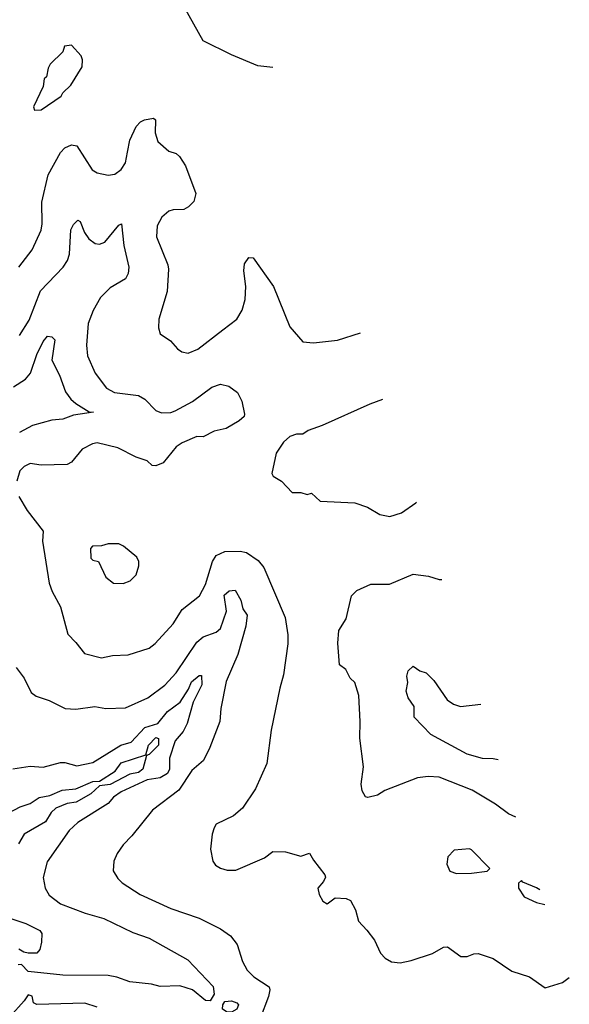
# Model space of a CAD drawing. Extents: x 1173029 to 1307123, y 522559 to 678521.
# Tile 599 of 623: x 1264046 to 1266587, y 620998 to 625548. Entities that reach past the tile are written whole.
import ezdxf

# ---------------------------------------------------------------- set-up
doc = ezdxf.new("R2010")
doc.units = 0

msp = doc.modelspace()

# ---------------------------------------------------------------- linework, layer by layer
at = {"layer": '0CON10XD'}
for points in [[(1265215.8, 625326.9), (1265147.5, 625335), (1265025, 625385.8), (1264895, 625450.9), (1264757.2, 625697.2), (1264682.2, 625775), (1264657.5, 625825), (1264656.2, 625855), (1264676.7, 625905), (1264686, 625914), (1264735, 625935.8), (1264815, 625918), (1264836.8, 625906.8), (1264856.8, 625886.8), (1264888.2, 625818.2), (1264915, 625800.6), (1264965, 625793.3), (1265025, 625775.4), (1265065, 625781.8)], [(1264115, 625130), (1264145, 625132.5), (1264237.5, 625195), (1264245, 625210), (1264282.5, 625245), (1264335, 625330), (1264337, 625363), (1264330.7, 625380.7), (1264285, 625430), (1264253.6, 625426.4), (1264245, 625400), (1264187, 625343), (1264177.5, 625325), (1264170, 625285), (1264160, 625275), (1264155, 625240), (1264110, 625145), (1264115, 625130)], [(1264042.5, 624405), (1264103.1, 624485), (1264145, 624576.2), (1264150, 624605), (1264149.1, 624705), (1264177.9, 624832.1), (1264235, 624934.3), (1264255, 624956.5), (1264285, 624970), (1264310, 624965), (1264381.2, 624855), (1264405, 624841.2), (1264455, 624829.2), (1264486.7, 624835), (1264515, 624856.2), (1264535, 624886.7), (1264544.6, 624935.4), (1264555, 624991.2), (1264585, 625054), (1264605, 625076.2), (1264622.5, 625085), (1264665, 625093.3), (1264673.3, 625085), (1264671.9, 625025), (1264684.3, 624985), (1264735, 624941.4), (1264770, 624930), (1264785, 624916.7), (1264812.6, 624872.6), (1264860.6, 624745), (1264851.2, 624708.8), (1264826.6, 624683.4), (1264805, 624671.1), (1264755, 624669.5), (1264735, 624662.9), (1264702.5, 624635), (1264681.1, 624595), (1264678.6, 624545), (1264731.5, 624415), (1264734.5, 624395), (1264727.3, 624292.7), (1264688.6, 624165), (1264687.5, 624125), (1264695.8, 624095.8), (1264744, 624064), (1264775, 624026.7), (1264795, 624014), (1264825, 624006.7), (1264870, 624025), (1264985, 624114.3), (1265050, 624165), (1265074.4, 624205.6), (1265088.1, 624255), (1265092, 624315), (1265082.7, 624387.3), (1265085, 624420), (1265105, 624450), (1265125, 624447.5), (1265218.6, 624315), (1265295, 624128.8), (1265355, 624060), (1265405, 624054.4), (1265515, 624067.3), (1265621.5, 624100.7)], [(1264045, 624089.2), (1264089.9, 624160.1), (1264143.1, 624295), (1264247.7, 624405), (1264266.9, 624435), (1264276.2, 624465), (1264282.7, 624577.3), (1264295, 624601.2), (1264315, 624621.2), (1264326.4, 624616.4), (1264345.4, 624565), (1264365.8, 624535.8), (1264394.7, 624514.7), (1264415, 624510.5), (1264440.2, 624519.8), (1264505, 624598.6), (1264517.5, 624605), (1264527.7, 624505), (1264550.8, 624405), (1264547.8, 624375), (1264535, 624350), (1264465, 624309.4), (1264420.4, 624265), (1264386.2, 624205), (1264362.9, 624145), (1264354.5, 624044.5), (1264359.4, 623995), (1264395.4, 623915.4), (1264446.9, 623845), (1264485, 623825.5), (1264595, 623811.4), (1264625, 623794), (1264675, 623742.5), (1264702.1, 623732.1), (1264745, 623732.9), (1264765, 623740), (1264845.7, 623784.3), (1264935, 623850.6), (1264975, 623864), (1265012.5, 623855), (1265052.5, 623825), (1265073.3, 623785), (1265086, 623725), (1265083.8, 623715), (1265061.2, 623695), (1265001.2, 623658.8), (1264945, 623646.1), (1264895, 623620.4), (1264865, 623622.3), (1264797.5, 623592.5), (1264770, 623575), (1264709.2, 623500.8), (1264675, 623486), (1264658.8, 623488.8), (1264635, 623510), (1264585, 623526), (1264499.6, 623569.6), (1264405, 623593.3), (1264382.1, 623587.9), (1264335, 623563.1), (1264285, 623504), (1264265, 623492), (1264145, 623488.9), (1264095, 623497.8), (1264067, 623483), (1264047.3, 623462.7), (1264033.1, 623415)], [(1264017.7, 623852.3), (1264072.6, 623887.4), (1264095.4, 623914.6), (1264125, 624000.8), (1264155, 624061.2), (1264175, 624085.8), (1264195, 624083.3), (1264208.8, 624068.8), (1264194.5, 623974.5), (1264229.6, 623905), (1264258, 623828), (1264281.9, 623795), (1264305.7, 623775), (1264366.7, 623736.7), (1264386.7, 623735), (1264295, 623720), (1264245, 623702), (1264195, 623697.1), (1264105, 623672.8), (1264045, 623641.1)], [(1265722.8, 623793.7), (1265665, 623770.8), (1265445, 623672.5), (1265379.7, 623650.3), (1265355, 623633.3), (1265325, 623632.5), (1265295, 623622), (1265265, 623596.2), (1265231.4, 623545), (1265211.7, 623451.7), (1265218, 623438), (1265256.2, 623415), (1265305, 623363.3), (1265345, 623363.3), (1265375, 623353.3), (1265395, 623360), (1265435, 623322.9), (1265595, 623315.6), (1265653.3, 623295), (1265711.3, 623261.3), (1265757.7, 623252.3), (1265810.5, 623269.5), (1265876.7, 623315), (1265879.8, 623318.1)], [(1264041.9, 623345), (1264080.2, 623280.2), (1264154, 623184), (1264151.1, 623138.9), (1264181.8, 622945), (1264196.7, 622905), (1264235.5, 622835), (1264268.3, 622708.3), (1264305, 622670.8), (1264345, 622618.6), (1264425, 622599.5), (1264475, 622610), (1264547.6, 622612.4), (1264645, 622643.3), (1264673.1, 622665), (1264755, 622755.7), (1264797.1, 622822.9), (1264877.1, 622885), (1264905, 622938), (1264937.5, 623045), (1264955, 623072.2), (1264995, 623090.9), (1265065, 623092.2), (1265095, 623086.7), (1265148.6, 623048.6), (1265175, 623016), (1265273.1, 622785), (1265285.6, 622705), (1265285.6, 622664.4), (1265265, 622520), (1265248.8, 622458.8), (1265208.6, 622265), (1265188.9, 622111.1), (1265135.7, 621994.3), (1265076, 621905), (1265035, 621868.8), (1264955, 621830), (1264945, 621813.3), (1264935.7, 621785), (1264928.9, 621715), (1264939.5, 621659.5), (1264950.5, 621640.5), (1264975, 621627.5), (1265005, 621617.5), (1265045, 621617.5), (1265177.5, 621675), (1265216, 621704), (1265275, 621702.5), (1265345, 621683.1), (1265386.2, 621696.2), (1265403.9, 621663.9), (1265457, 621597), (1265460, 621585), (1265450, 621565), (1265423.8, 621535), (1265430, 621505), (1265447.5, 621475), (1265467, 621463), (1265505, 621490), (1265555, 621486.7), (1265575, 621477.5), (1265598.8, 621435), (1265611.9, 621381.9), (1265651.2, 621341.2), (1265685.6, 621295), (1265714, 621234), (1265735, 621211.4), (1265765, 621194.3), (1265805, 621190), (1265855, 621200), (1265955, 621232.5), (1266005, 621262), (1266023.9, 621263.9), (1266085, 621218.8), (1266115, 621219.2), (1266145, 621231.9), (1266165, 621232.2), (1266235, 621209.4), (1266320.7, 621150.7), (1266402.5, 621125), (1266475, 621074), (1266555, 621098), (1266586.7, 621122.3)], [(1264525, 622943.3), (1264557.5, 622955), (1264585, 622982.5), (1264597.5, 623025), (1264597.5, 623045), (1264587.5, 623065), (1264525.8, 623115.8), (1264505, 623126), (1264455, 623126.7), (1264425, 623117.5), (1264382.5, 623115), (1264374, 623105), (1264375, 623060), (1264385, 623050), (1264410, 623045), (1264445, 622972.5), (1264480, 622945), (1264525, 622943.3)], [(1266339.7, 621862.7), (1266305, 621878.1), (1266245, 621923.3), (1266138.1, 621988.1), (1265985, 622048.2), (1265935, 622050.5), (1265885, 622044.4), (1265734.2, 621985.8), (1265700, 621965), (1265655, 621953.3), (1265645, 621957.5), (1265628.8, 621985), (1265624.3, 622015), (1265635.8, 622095), (1265617.7, 622227.7), (1265620.6, 622305), (1265614, 622425), (1265595.8, 622485.8), (1265573.3, 622505), (1265553.3, 622545), (1265525, 622567.5), (1265516.8, 622666.8), (1265521.5, 622725), (1265555, 622778.8), (1265580, 622885), (1265605, 622911.1), (1265669.8, 622940.2), (1265755, 622938.9), (1265865, 622985.6), (1265936.4, 622976.4), (1265985, 622960.6), (1265997.4, 622961.8)], [(1264029.4, 622555), (1264066.9, 622505), (1264099.5, 622439.5), (1264122.3, 622422.3), (1264181.7, 622401.7), (1264255.7, 622365.7), (1264305, 622361.9), (1264394.2, 622374.2), (1264444.3, 622364.3), (1264535, 622368.1), (1264638.6, 622415), (1264717, 622473), (1264770, 622530), (1264865, 622671.2), (1264894.2, 622695.8), (1264955, 622717.5), (1264975, 622734.7), (1265002, 622815), (1264991.4, 622888.6), (1265015, 622909.2), (1265042.3, 622912.3), (1265069, 622865), (1265077.1, 622825), (1265097.1, 622797.1), (1265091.8, 622745), (1265054.6, 622615), (1265000.8, 622489.1), (1264975.5, 622364.5), (1264971.1, 622305), (1264924.4, 622185), (1264895.8, 622125), (1264841.9, 622078.1), (1264782, 621988), (1264660.6, 621895), (1264565, 621776), (1264524.4, 621735.6), (1264496, 621695), (1264481.2, 621658.8), (1264478.6, 621615), (1264499.5, 621579.5), (1264519.8, 621559.8), (1264603.8, 621505), (1264745, 621440.6), (1264875, 621395.7), (1264975, 621347.1), (1265020.8, 621315), (1265051.4, 621275), (1265075.7, 621195.7), (1265098, 621155), (1265128, 621125), (1265199.1, 621079.1), (1265202.4, 621065), (1265196.1, 621033.9), (1265157.3, 620932.7)], [(1266257.6, 622127.2), (1266235, 622131.8), (1266185, 622134.2), (1266115, 622153.3), (1265947.1, 622245), (1265868.8, 622325), (1265870, 622375), (1265842, 622415), (1265832.5, 622445), (1265840.6, 622485), (1265835.7, 622515), (1265841.3, 622538.7), (1265865, 622560), (1265895, 622538.8), (1265925, 622530), (1265960, 622495), (1266022.5, 622405), (1266051.2, 622385), (1266083.8, 622373.8), (1266177.7, 622384.4)], [(1264015, 622086.7), (1264095, 622099.2), (1264155, 622093.3), (1264235, 622115.6), (1264255, 622115.6), (1264309.6, 622099.6), (1264385, 622115.8), (1264514.3, 622195), (1264561.3, 622208.7), (1264625, 622276.8), (1264685, 622295.8), (1264729.2, 622350.8), (1264787.2, 622395), (1264825.8, 622454.2), (1264841, 622489), (1264875, 622518.2), (1264887.2, 622517.2), (1264888.2, 622475), (1264847.8, 622395), (1264820.9, 622295), (1264801.1, 622258.9), (1264765.4, 622215), (1264737.9, 622135), (1264738.7, 622085), (1264729.3, 622065), (1264695, 622044), (1264635, 622035.6), (1264515, 621980.3), (1264480, 621955), (1264454.7, 621925.3), (1264315, 621837.5), (1264275, 621800.6), (1264173.6, 621656.4), (1264154.5, 621584.5), (1264163.5, 621535), (1264181.8, 621501.8), (1264235, 621462.5), (1264348.8, 621418.8), (1264435, 621393.8), (1264569.6, 621329.6), (1264645, 621303.5), (1264823.8, 621203.8), (1264940.8, 621080.8), (1264945.2, 621044.8), (1264926.6, 621013.4), (1264905, 621015.8), (1264845, 621065.6), (1264786.1, 621083.9), (1264695, 621080.5), (1264655, 621091.1), (1264555, 621101.4), (1264495, 621123.6), (1264455, 621130.8), (1264245, 621131.9), (1264085, 621149.8), (1264055, 621182.2), (1264039.8, 621180.2)], [(1263963.4, 621866.6), (1264049.1, 621910.9), (1264095, 621926.7), (1264136.9, 621953.1), (1264185, 621963.3), (1264242.5, 621987.5), (1264305, 621993.8), (1264385, 622027.1), (1264415, 622029.3), (1264487.8, 622075), (1264515, 622114.2), (1264629.6, 622150.4), (1264641.6, 622195), (1264675, 622230.4), (1264687.1, 622227.1), (1264687.5, 622195), (1264645, 622152.7), (1264632.5, 622147.5), (1264615.1, 622084.9), (1264595, 622070), (1264555, 622060.8), (1264465, 622014.1), (1264415, 622007.3), (1264375, 621970), (1264307.1, 621932.9), (1264265, 621926.3), (1264213.8, 621905), (1264191.9, 621885), (1264165, 621840.9), (1264067.2, 621785), (1264039.9, 621740.1)], [(1266065, 621602.5), (1266135, 621603.3), (1266207, 621613), (1266220, 621625), (1266135, 621712.5), (1266125, 621716.7), (1266055, 621710), (1266025, 621680), (1266020, 621645), (1266035, 621612.5), (1266065, 621602.5)], [(1266450.5, 621527), (1266435, 621536.7), (1266371.7, 621561.7), (1266365, 621570), (1266351.7, 621558.3), (1266352.5, 621535), (1266377.5, 621495), (1266435, 621468.8), (1266473.2, 621459.5)], [(1264005, 621393.9), (1264075, 621370.7), (1264139.2, 621339.2), (1264148.9, 621325), (1264147.2, 621285), (1264139, 621251), (1264125.6, 621234.4), (1264085, 621234.2), (1264065, 621238.3), (1264042.7, 621252.7)], [(1264405, 620985.5), (1264346.6, 621003.4), (1264125, 620996.4), (1264110.7, 621005), (1264103.1, 621035), (1264085, 621041.8), (1264066.7, 621013.3), (1263999.9, 620940.1)], [(1265005, 620961.6), (1264984, 620975), (1264984.7, 620995), (1264995, 621010.5), (1265025, 621014.5), (1265049.2, 621005), (1265056.9, 620995), (1265049.2, 620975), (1265025, 620961.8), (1265005, 620961.6)]]:
    msp.add_lwpolyline(points, dxfattribs=at)

doc.saveas('drawing.dxf')
